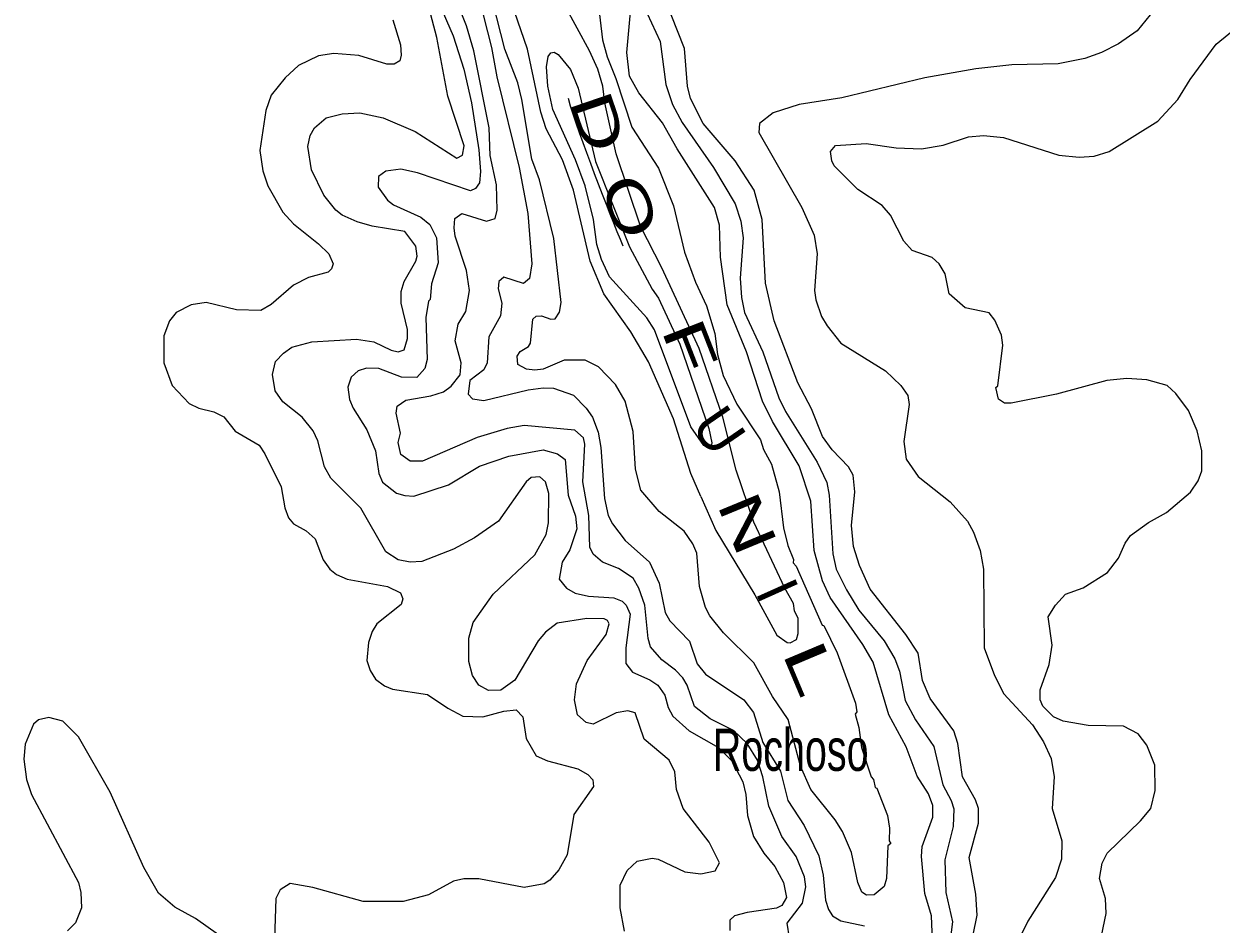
# Model space of a CAD drawing. Extents: x 265 to 291.4, y 7731.5 to 7759.6.
# Drawn here: x 285.394 to 287.666, y 7756.548 to 7758.256 of the extents above; entities that cross this region are included whole.
import ezdxf
from ezdxf.enums import TextEntityAlignment as Align

# ---------------------------------------------------------------- set-up
doc = ezdxf.new("R2010")
doc.units = 0
doc.header["$LTSCALE"] = 0.032
for name, color, linetype, lineweight in [('1', 7, 'Continuous', 25), ('2', 7, 'Continuous', 13), ('61', 7, 'Continuous', 13)]:
    doc.layers.add(name, color=color, linetype=linetype, lineweight=lineweight)

msp = doc.modelspace()

# ---------------------------------------------------------------- linework, layer by layer
at = {"layer": '1'}
for points in [[(286.0914, 7757.6367), (286.1049, 7757.6336), (286.116, 7757.6375), (286.1224, 7757.659), (286.1224, 7757.6757), (286.1104, 7757.7259), (286.1104, 7757.7481), (286.116, 7757.7672), (286.1383, 7757.8054), (286.1407, 7757.815), (286.1383, 7757.834), (286.1176, 7757.8619), (286.0556, 7757.8722), (286.0269, 7757.8802), (285.9983, 7757.8929), (285.9863, 7757.9024), (285.9633, 7757.9311), (285.9402, 7757.9788), (285.933, 7758.0234), (285.9378, 7758.0441), (285.9458, 7758.0584), (285.9681, 7758.0774), (285.9983, 7758.0854), (286.0317, 7758.087), (286.0763, 7758.0774), (286.1367, 7758.052), (286.2163, 7758.0011), (286.2266, 7758.0066), (286.2298, 7758.0242), (286.1987, 7758.1188), (286.1781, 7758.2302), (286.1606, 7758.297)], [(286.6793, 7757.3591), (286.6601, 7757.4029), (286.6275, 7757.5063), (286.5798, 7757.6145), (286.5464, 7757.6718), (286.4947, 7757.7434), (286.4692, 7757.8054), (286.4374, 7757.9406), (286.4167, 7757.9979), (286.3857, 7758.0568), (286.3753, 7758.0886), (286.3499, 7758.2079), (286.3252, 7758.2795)], [(286.6793, 7757.3591), (286.7078, 7757.2947), (286.7818, 7757.1722), (286.8232, 7757.0958), (286.8431, 7757.0823), (286.8487, 7757.0815), (286.8606, 7757.0878), (286.8638, 7757.099), (286.8638, 7757.1277), (286.8566, 7757.142), (286.855, 7757.1563), (286.8383, 7757.1849), (286.7794, 7757.3106), (286.746, 7757.4093), (286.7206, 7757.5095), (286.676, 7757.6399), (286.6052, 7757.7927), (286.5647, 7757.8722), (286.5185, 7758.0091), (286.497, 7758.1061), (286.4931, 7758.1379), (286.4835, 7758.1697), (286.4676, 7758.2047), (286.4207, 7758.2907)], [(287.532, 7758.2732), (287.5073, 7758.2429), (287.4715, 7758.2182), (287.4397, 7758.2015), (287.4079, 7758.1904), (287.357, 7758.1801), (287.2695, 7758.1785), (287.2011, 7758.1705), (287.104, 7758.1538), (286.9465, 7758.1156), (286.8654, 7758.1029), (286.8161, 7758.087), (286.7906, 7758.0671), (286.789, 7758.0496), (286.8709, 7757.9072), (286.894, 7757.8547), (286.8996, 7757.8197), (286.8948, 7757.7497), (286.8972, 7757.7322), (286.9083, 7757.7004), (286.9186, 7757.6829), (286.9449, 7757.6503), (287.0293, 7757.5978), (287.0587, 7757.5699), (287.0722, 7757.5509), (287.0746, 7757.5334)], [(285.8718, 7757.6153), (285.8869, 7757.6312), (285.9028, 7757.6423), (285.941, 7757.6526), (286.0253, 7757.6574), (286.0588, 7757.6526), (286.0914, 7757.6367)], [(286.5344, 7756.5342), (286.5257, 7756.5788), (286.5257, 7756.6217), (286.5392, 7756.6496), (286.5583, 7756.6671), (286.587, 7756.6726), (286.5981, 7756.671), (286.649, 7756.6472), (286.6792, 7756.6432), (286.7063, 7756.6487), (286.7142, 7756.6639), (286.6951, 7756.7029), (286.6458, 7756.7673), (286.6331, 7756.8031), (286.6299, 7756.8365), (286.6187, 7756.8588), (286.5718, 7756.8985), (286.5543, 7756.9487), (286.5408, 7756.9526), (286.5186, 7756.9486), (286.4748, 7756.9272), (286.4613, 7756.9303), (286.4453, 7756.9447), (286.439, 7756.9733), (286.443, 7757.0036), (286.4636, 7757.0481), (286.4994, 7757.0974), (286.505, 7757.1173), (286.5018, 7757.1237), (286.4955, 7757.1268), (286.4629, 7757.1276), (286.4064, 7757.1189), (286.3841, 7757.1014), (286.3706, 7757.0855), (286.326, 7757.0107), (286.2998, 7756.9916), (286.2759, 7756.9908), (286.2576, 7757.0012), (286.2457, 7757.0195), (286.2385, 7757.0457), (286.2385, 7757.0903), (286.2473, 7757.1197), (286.2847, 7757.1738), (286.3642, 7757.2486), (286.3857, 7757.2868), (286.3897, 7757.309), (286.3905, 7757.3647), (286.3841, 7757.387), (286.3738, 7757.3965), (286.3571, 7757.3949), (286.3475, 7757.3869), (286.295, 7757.3122), (286.2497, 7757.2804), (286.2099, 7757.2589), (286.1494, 7757.2358), (286.1272, 7757.2342), (286.1049, 7757.239), (286.081, 7757.2541), (286.0341, 7757.3369), (285.9768, 7757.3941), (285.9649, 7757.4156), (285.9521, 7757.4649), (285.9434, 7757.484), (285.9227, 7757.5095), (285.8861, 7757.5389), (285.871, 7757.5596), (285.8662, 7757.5906), (285.8718, 7757.6153)], [(287.0746, 7757.5334), (287.0642, 7757.4633), (287.069, 7757.4299), (287.0913, 7757.3973), (287.1525, 7757.3488), (287.1851, 7757.3122), (287.1963, 7757.2915)], [(287.1963, 7757.2915), (287.209, 7757.2565), (287.2154, 7757.2215), (287.217, 7757.072), (287.2361, 7757.0195), (287.2543, 7756.9845), (287.3084, 7756.9256), (287.3291, 7756.8938), (287.3442, 7756.862), (287.3498, 7756.827), (287.3458, 7756.7673), (287.3641, 7756.706), (287.3633, 7756.671), (287.3522, 7756.636), (287.2997, 7756.5533), (287.2758, 7756.504)]]:
    msp.add_lwpolyline(points, dxfattribs=at)
at = {"layer": '2'}
for points in [[(286.1486, 7758.3734), (286.2091, 7758.2334), (286.229, 7758.1697), (286.2441, 7758.1061), (286.2576, 7758.017), (286.2608, 7757.9756), (286.2592, 7757.9542), (286.2512, 7757.9438), (286.2417, 7757.939), (286.1415, 7757.9732), (286.1097, 7757.9804), (286.081, 7757.9764), (286.0675, 7757.9661), (286.0667, 7757.9462), (286.0842, 7757.9215), (286.0961, 7757.9128), (286.1479, 7757.8889), (286.1645, 7757.8754), (286.1773, 7757.85), (286.1805, 7757.8022), (286.1677, 7757.7625), (286.1653, 7757.733), (286.1622, 7757.7298), (286.1574, 7757.6988), (286.1598, 7757.6193), (286.155, 7757.6018), (286.1399, 7757.585), (286.1112, 7757.5858), (286.0683, 7757.6018), (286.0444, 7757.6025), (286.0285, 7757.5978), (286.0158, 7757.5858), (286.0094, 7757.5668), (286.0126, 7757.5429), (286.019, 7757.527), (286.0452, 7757.4856), (286.0619, 7757.4458), (286.0683, 7757.4029), (286.0747, 7757.3862), (286.1017, 7757.3655), (286.1176, 7757.3607), (286.1343, 7757.3599), (286.2004, 7757.3814), (286.2592, 7757.4164), (286.3149, 7757.4355), (286.3801, 7757.4474), (286.4072, 7757.4403), (286.4215, 7757.4291), (286.4271, 7757.3615), (286.4414, 7757.3218), (286.4438, 7757.2979), (286.4302, 7757.2581), (286.4159, 7757.2343), (286.4103, 7757.2024), (286.4239, 7757.1849), (286.4406, 7757.1754), (286.466, 7757.1698), (286.5138, 7757.1666), (286.5297, 7757.1603), (286.5376, 7757.1531), (286.5448, 7757.1356), (286.5368, 7757.072), (286.5368, 7757.0425), (286.5496, 7757.0258), (286.5822, 7757.0115), (286.5973, 7757.0012), (286.6108, 7756.9821), (286.6172, 7756.959), (286.6259, 7756.9423), (286.657, 7756.9145), (286.7126, 7756.8826)], [(286.645, 7757.0147), (286.6307, 7757.0298), (286.6053, 7757.0489), (286.5838, 7757.0736), (286.579, 7757.0895), (286.5726, 7757.1531), (286.5615, 7757.1849), (286.5504, 7757.204), (286.5225, 7757.2223), (286.4923, 7757.2342), (286.4748, 7757.2494), (286.4684, 7757.2629), (286.4668, 7757.3233), (286.4549, 7757.387), (286.4589, 7757.4586), (286.4565, 7757.4705), (286.4398, 7757.4848), (286.3435, 7757.4936), (286.3117, 7757.488), (286.2544, 7757.4713), (286.151, 7757.4259), (286.1272, 7757.4259), (286.1097, 7757.4387), (286.1049, 7757.4618), (286.1089, 7757.4793), (286.1009, 7757.5174), (286.1025, 7757.5302), (286.1192, 7757.5421), (286.1669, 7757.55), (286.1908, 7757.558), (286.2051, 7757.5683), (286.2226, 7757.5898), (286.2242, 7757.6129), (286.2131, 7757.6543), (286.2186, 7757.6861), (286.233, 7757.71), (286.2401, 7757.7497), (286.2345, 7757.7879), (286.2131, 7757.8531), (286.2107, 7757.869), (286.2123, 7757.8865), (286.2258, 7757.8961), (286.272, 7757.8818), (286.2887, 7757.8865), (286.2926, 7757.9025), (286.291, 7757.9502), (286.2791, 7758.0059), (286.2775, 7758.0584), (286.2481, 7758.2047), (286.2345, 7758.2525), (286.2051, 7758.3257)], [(286.3523, 7757.6439), (286.3555, 7757.6503), (286.3602, 7757.6956), (286.3666, 7757.7012), (286.377, 7757.702), (286.3945, 7757.6956), (286.4024, 7757.6964), (286.4111, 7757.7091), (286.4143, 7757.7275), (286.4, 7757.8484), (286.373, 7757.9597), (286.3586, 7757.9995), (286.3396, 7758.1125), (286.3316, 7758.1443), (286.3069, 7758.2079), (286.2767, 7758.3272)], [(286.2584, 7758.3034), (286.2815, 7758.2111), (286.2918, 7758.1554), (286.334, 7757.9836), (286.3507, 7757.8961), (286.3586, 7757.8006), (286.3539, 7757.7728), (286.3427, 7757.7632), (286.3054, 7757.7752), (286.2958, 7757.7672), (286.2942, 7757.7529), (286.3014, 7757.7259), (286.299, 7757.702), (286.2767, 7757.6622), (286.2735, 7757.6129), (286.2672, 7757.5994), (286.2409, 7757.5795), (286.2377, 7757.5532), (286.2457, 7757.5445), (286.2672, 7757.5413), (286.3515, 7757.5612), (286.3801, 7757.5652), (286.3992, 7757.5644), (286.4374, 7757.5516), (286.4613, 7757.527), (286.4732, 7757.5095), (286.4843, 7757.4809), (286.4891, 7757.4522), (286.4963, 7757.3552), (286.5034, 7757.3233), (286.5114, 7757.3074), (286.5352, 7757.2756), (286.5814, 7757.2342), (286.5997, 7757.1945), (286.6116, 7757.1388), (286.6204, 7757.1229), (286.6577, 7757.0847), (286.6721, 7757.0417), (286.688, 7757.0219), (286.7604, 7756.9733), (286.7787, 7756.9495), (286.797, 7756.8922), (286.8304, 7756.8381), (286.8439, 7756.7824), (286.8749, 7756.7347), (286.9028, 7756.6774), (286.9115, 7756.6408), (286.9155, 7756.5931), (286.9211, 7756.5756), (286.929, 7756.5637), (286.9449, 7756.5541), (286.9895, 7756.5446)], [(286.4835, 7758.3002), (286.4923, 7758.2254), (286.501, 7758.1936), (286.5177, 7758.1522), (286.548, 7758.06), (286.5989, 7757.982), (286.6275, 7757.9104), (286.6482, 7757.8229), (286.6689, 7757.7656), (286.6896, 7757.7211), (286.7055, 7757.6686), (286.711, 7757.6288), (286.7214, 7757.589), (286.7476, 7757.5341), (286.7922, 7757.4665), (286.7977, 7757.4482), (286.8129, 7757.4204), (286.8279, 7757.3679), (286.8358, 7757.2995), (286.8439, 7757.2661), (286.855, 7757.2398), (286.8542, 7757.2335), (286.8598, 7757.2271), (286.9091, 7757.1149), (286.9123, 7757.1141), (286.9378, 7757.0624), (286.9728, 7756.967), (286.9751, 7756.9503), (286.9719, 7756.9463), (286.9791, 7756.9208), (286.9839, 7756.8826), (287.0022, 7756.827), (287.0069, 7756.8222), (287.0102, 7756.8071), (287.0133, 7756.8055), (287.0332, 7756.7538), (287.0372, 7756.7299), (287.0364, 7756.706), (287.0396, 7756.7005), (287.034, 7756.6965), (287.0316, 7756.6345), (287.0269, 7756.6193), (287.0078, 7756.6034), (286.9934, 7756.6026), (286.9847, 7756.6082), (286.9767, 7756.6265), (286.9648, 7756.6838), (286.9481, 7756.7235), (286.9338, 7756.7458), (286.8876, 7756.8031), (286.8685, 7756.8476), (286.845, 7756.9359), (286.8153, 7756.9797), (286.7795, 7757.0433), (286.7222, 7757.1006), (286.6959, 7757.1324), (286.688, 7757.1483), (286.6768, 7757.1881), (286.6713, 7757.2518), (286.6641, 7757.2693), (286.6474, 7757.2931), (286.5997, 7757.3305), (286.5655, 7757.3711), (286.5551, 7757.4108), (286.5504, 7757.4824), (286.5352, 7757.5397), (286.5169, 7757.5715), (286.4851, 7757.6049), (286.4597, 7757.6177), (286.4199, 7757.6177), (286.3801, 7757.601)], [(286.0945, 7758.2636), (286.1089, 7758.2159), (286.1105, 7758.1968), (286.1081, 7758.1856), (286.0969, 7758.1793), (286.0834, 7758.1793), (286.0301, 7758.196), (285.9824, 7758.2), (285.9538, 7758.1952), (285.9156, 7758.1769), (285.8901, 7758.1538), (285.8639, 7758.1204), (285.8535, 7758.0918), (285.8424, 7758.0154), (285.8479, 7757.9772), (285.8575, 7757.9486), (285.8861, 7757.8985), (285.906, 7757.8762), (285.9538, 7757.8388), (285.9728, 7757.8197), (285.9816, 7757.8006), (285.9784, 7757.7911), (285.972, 7757.7847), (285.9347, 7757.7744), (285.906, 7757.7601), (285.8639, 7757.7235), (285.844, 7757.7123), (285.7978, 7757.7131), (285.7406, 7757.7274), (285.7119, 7757.7227), (285.6833, 7757.7083), (285.6706, 7757.6924), (285.6602, 7757.6638), (285.6602, 7757.6129), (285.6761, 7757.5699), (285.7079, 7757.5357), (285.7262, 7757.527), (285.7549, 7757.5198), (285.774, 7757.5103), (285.7954, 7757.4832), (285.8408, 7757.4562), (285.8519, 7757.4403), (285.8829, 7757.3774), (285.8893, 7757.3377), (285.8965, 7757.3186), (285.906, 7757.3074), (285.9299, 7757.2939), (285.9474, 7757.2788), (285.9625, 7757.239)], [(286.7047, 7757.9072), (286.6339, 7758.0186), (286.606, 7758.0679), (286.5615, 7758.1252), (286.544, 7758.157), (286.5384, 7758.2016), (286.5456, 7758.2779)], [(286.5774, 7758.2755), (286.6021, 7758.2222), (286.6124, 7758.1411), (286.6251, 7758.1029), (286.6434, 7758.0687), (286.7031, 7757.9836), (286.7445, 7757.9144), (286.7548, 7757.8818), (286.7596, 7757.85), (286.754, 7757.7736), (286.7564, 7757.737), (286.762, 7757.7084), (286.797, 7757.6336), (286.8272, 7757.5461), (286.8399, 7757.5206), (286.8996, 7757.4244), (286.9179, 7757.3854), (286.9226, 7757.3615), (286.9298, 7757.2502), (286.9362, 7757.2215), (286.9553, 7757.1817), (286.9791, 7757.1436), (287.0269, 7757.0855), (287.0475, 7757.0513), (287.0563, 7757.0274), (287.0666, 7756.9717), (287.0865, 7756.9351), (287.1215, 7756.885), (287.1382, 7756.8118), (287.1541, 7756.7824), (287.1589, 7756.7665), (287.1581, 7756.7331), (287.1422, 7756.6695), (287.1438, 7756.6074), (287.1565, 7756.5517), (287.1502, 7756.5024)], [(287.1891, 7756.4929), (287.2034, 7756.5645), (287.2011, 7756.6042), (287.1883, 7756.6742), (287.2058, 7756.7395), (287.2058, 7756.7673), (287.2003, 7756.7832), (287.1756, 7756.827), (287.1669, 7756.8906), (287.1589, 7756.9145), (287.1144, 7756.9757), (287.1, 7757.0099), (287.0913, 7757.0616), (287.0682, 7757.0974), (287.0006, 7757.1833), (286.9799, 7757.2279), (286.9688, 7757.2645), (286.9648, 7757.3043), (286.9712, 7757.3679), (286.968, 7757.3997), (286.9592, 7757.4156), (286.9282, 7757.4474), (286.9099, 7757.4729), (286.8892, 7757.5254), (286.863, 7757.5747), (286.8184, 7757.6924), (286.8017, 7757.764), (286.7954, 7757.885), (286.7803, 7757.9406), (286.7444, 7757.9963), (286.6832, 7758.0671), (286.6593, 7758.1141), (286.6538, 7758.1379), (286.6482, 7758.2095), (286.6227, 7758.2732)], [(287.1804, 7757.7171), (287.1501, 7757.7434), (287.143, 7757.7815), (287.1311, 7757.8006), (287.1183, 7757.8126), (287.0801, 7757.8261), (287.0642, 7757.8436), (287.0388, 7757.8929), (287.0229, 7757.9112), (286.9767, 7757.9414), (286.9322, 7757.9868), (286.9274, 7757.9963), (286.925, 7758.0138), (286.9346, 7758.025), (286.9927, 7758.0289), (287.0499, 7758.021), (287.0977, 7758.0186), (287.139, 7758.0257), (287.1868, 7758.0417), (287.2154, 7758.044), (287.2536, 7758.0401), (287.3586, 7758.0067), (287.3968, 7758.0027), (287.4254, 7758.0051), (287.454, 7758.0138), (287.5463, 7758.0711), (287.5845, 7758.1125), (287.6076, 7758.1506), (287.6569, 7758.2175), (287.6982, 7758.2509)], [(286.8153, 7757.5015), (286.7962, 7757.5397), (286.7659, 7757.6336), (286.7293, 7757.7227), (286.7166, 7757.8134), (286.7142, 7757.8738), (286.7047, 7757.9072)], [(287.2392, 7757.5659), (287.2424, 7757.5691), (287.252, 7757.6463), (287.2496, 7757.6654), (287.2369, 7757.694), (287.2265, 7757.7076), (287.1804, 7757.7171)], [(286.3801, 7757.601), (286.3642, 7757.5986), (286.3483, 7757.601), (286.3316, 7757.6097), (286.3308, 7757.6256), (286.3364, 7757.6344), (286.3523, 7757.6439)], [(287.4365, 7756.5104), (287.4485, 7756.5676), (287.4469, 7756.5963), (287.4357, 7756.6345), (287.4405, 7756.6631), (287.45, 7756.6822), (287.5137, 7756.7434), (287.5328, 7756.7673), (287.5415, 7756.8015), (287.5407, 7756.8492), (287.5256, 7756.8874), (287.5089, 7756.9089), (287.4811, 7756.9232), (287.4143, 7756.9248), (287.3665, 7756.9327), (287.3482, 7756.9407), (287.3283, 7756.9614), (287.3228, 7756.9733), (287.3228, 7756.9924), (287.3403, 7757.0402), (287.3458, 7757.0767), (287.3379, 7757.1308), (287.3522, 7757.1531), (287.3713, 7757.1738), (287.4047, 7757.1857), (287.4508, 7757.2151), (287.4715, 7757.2422), (287.4843, 7757.2708), (287.4946, 7757.2852), (287.5288, 7757.3098), (287.563, 7757.3289), (287.6084, 7757.3671), (287.6227, 7757.3886), (287.6298, 7757.4077), (287.6298, 7757.4458), (287.6211, 7757.484), (287.6044, 7757.5222), (287.5805, 7757.5548), (287.5638, 7757.5699), (287.5256, 7757.5803), (287.4875, 7757.5827), (287.4493, 7757.5795), (287.3538, 7757.5532), (287.2679, 7757.5365), (287.2552, 7757.5365), (287.244, 7757.5437), (287.2392, 7757.5659)], [(287.1231, 7756.4109), (287.1167, 7756.5636), (287.104, 7756.6058), (287.0976, 7756.6758), (287.0992, 7756.6949), (287.1191, 7756.7506), (287.1191, 7756.7729), (287.1112, 7756.7951), (287.0897, 7756.8286), (287.069, 7756.8842), (287.0356, 7756.9447), (287.0062, 7757.0449), (286.9863, 7757.0783), (286.9242, 7757.1674), (286.9099, 7757.1992), (286.894, 7757.2565), (286.8876, 7757.3504), (286.8654, 7757.4172), (286.8153, 7757.5015)], [(285.9625, 7757.239), (285.9752, 7757.2215), (285.9879, 7757.2112), (286.0078, 7757.2024), (286.0842, 7757.1881), (286.1089, 7757.1762), (286.1136, 7757.165)], [(286.1136, 7757.165), (286.1105, 7757.1539), (286.0643, 7757.1173), (286.0556, 7757.103), (286.0484, 7757.0823), (286.0452, 7757.0481), (286.0516, 7757.029), (286.0619, 7757.0123), (286.0786, 7756.9996), (286.0938, 7756.9932), (286.1606, 7756.9837), (286.1988, 7756.9574), (286.2274, 7756.9423), (286.2656, 7756.9407), (286.3054, 7756.9518), (286.3284, 7756.9542), (286.3411, 7756.9407), (286.3475, 7756.9001), (286.3666, 7756.8667), (286.3881, 7756.8572), (286.4454, 7756.8421), (286.4645, 7756.8317), (286.474, 7756.8214), (286.4756, 7756.8087), (286.4382, 7756.7554), (286.4255, 7756.679), (286.4096, 7756.6504), (286.3928, 7756.6313), (286.3817, 7756.6241), (286.3435, 7756.6169), (286.2576, 7756.6336), (286.229, 7756.6336), (286.2099, 7756.6289), (286.1622, 7756.6034), (286.1144, 7756.5907), (286.0381, 7756.5907), (285.9426, 7756.6169), (285.8997, 7756.6249), (285.8806, 7756.613), (285.8726, 7756.5963), (285.8702, 7756.5199)], [(286.7866, 7756.8588), (286.7667, 7756.8906), (286.7413, 7756.9152), (286.6967, 7756.9375), (286.6673, 7756.9606), (286.653, 7757.0011), (286.645, 7757.0147)], [(285.7835, 7756.5135), (285.7199, 7756.5581), (285.6809, 7756.5796), (285.6499, 7756.6066), (285.622, 7756.6551), (285.5584, 7756.7983), (285.4979, 7756.9033), (285.4685, 7756.9328), (285.4415, 7756.9399), (285.4224, 7756.9351), (285.4128, 7756.9272), (285.3969, 7756.889), (285.3945, 7756.8604), (285.3993, 7756.8222), (285.4088, 7756.7936), (285.4979, 7756.6265), (285.5027, 7756.6074), (285.5035, 7756.5788), (285.4924, 7756.5501), (285.4773, 7756.535)], [(286.7126, 7756.8826), (286.7381, 7756.8572), (286.7588, 7756.8174), (286.7643, 7756.7936), (286.7675, 7756.7538), (286.7787, 7756.714), (286.7985, 7756.6822)], [(286.8471, 7756.5215), (286.8431, 7756.5493), (286.8717, 7756.5875), (286.8781, 7756.6185), (286.8757, 7756.6376), (286.8598, 7756.6758), (286.8328, 7756.714), (286.8081, 7756.7713), (286.797, 7756.827), (286.7866, 7756.8588)], [(286.7985, 7756.6822), (286.8192, 7756.6567), (286.8359, 7756.6265), (286.8415, 7756.5979), (286.8328, 7756.5827), (286.8224, 7756.578), (286.7667, 7756.57), (286.7429, 7756.5636), (286.7341, 7756.5549), (286.7341, 7756.5358)]]:
    msp.add_lwpolyline(points, dxfattribs=at)
msp.add_lwpolyline([(286.389, 7758.1377), (286.3863, 7758.1742), (286.3896, 7758.1941), (286.3943, 7758.2007), (286.4009, 7758.2021), (286.4082, 7758.1981), (286.4315, 7758.1695), (286.4461, 7758.1337), (286.4793, 7757.9949), (286.544, 7757.8328), (286.5865, 7757.7524), (286.5985, 7757.7352), (286.6394, 7757.6481), (286.6945, 7757.4881), (286.7001, 7757.4609), (286.6982, 7757.4516), (286.6942, 7757.4502), (286.6849, 7757.4556), (286.6603, 7757.4914), (286.5912, 7757.6754), (286.5766, 7757.698), (286.5058, 7757.776), (286.4907, 7757.8086), (286.4819, 7757.8372), (286.4756, 7757.885), (286.4597, 7757.9486), (286.4414, 7757.9979), (286.3984, 7758.0934)], close=True, dxfattribs=at)
at = {"layer": '61'}
msp.add_open_spline([(286.427, 7758.115), (286.448, 7758.043), (286.5045, 7757.8991), (286.5311, 7757.8346)], degree=3, dxfattribs=at)

# ---------------------------------------------------------------- texts
for s, rotation, width, p in [('D', 288.874, 1.45, (286.4462, 7758.0563)), ('O', 291.383, 1.45, (286.5069, 7757.8946)), ('F', 291.285, 1.5, (286.6212, 7757.6292)), ('N', 292.438, 1.45, (286.7304, 7757.2926)), ('L', 292.856, 1.65, (286.8514, 7757.0174))]:
    msp.add_text(s, height=0.08, rotation=rotation, dxfattribs=dict(at, width=width)).set_placement(p, align=Align.CENTER)
for s, rotation, p in [('U', 304.495, (286.6807, 7757.4618)), ('I', 294.169, (286.7878, 7757.1646))]:
    msp.add_text(s, height=0.08, rotation=rotation, dxfattribs=at).set_placement(p, align=Align.CENTER)
at = {"layer": '61', "width": 0.7}
msp.add_text('Rochoso', height=0.08, dxfattribs=at).set_placement((286.7018, 7756.8385))

doc.saveas('drawing.dxf')
